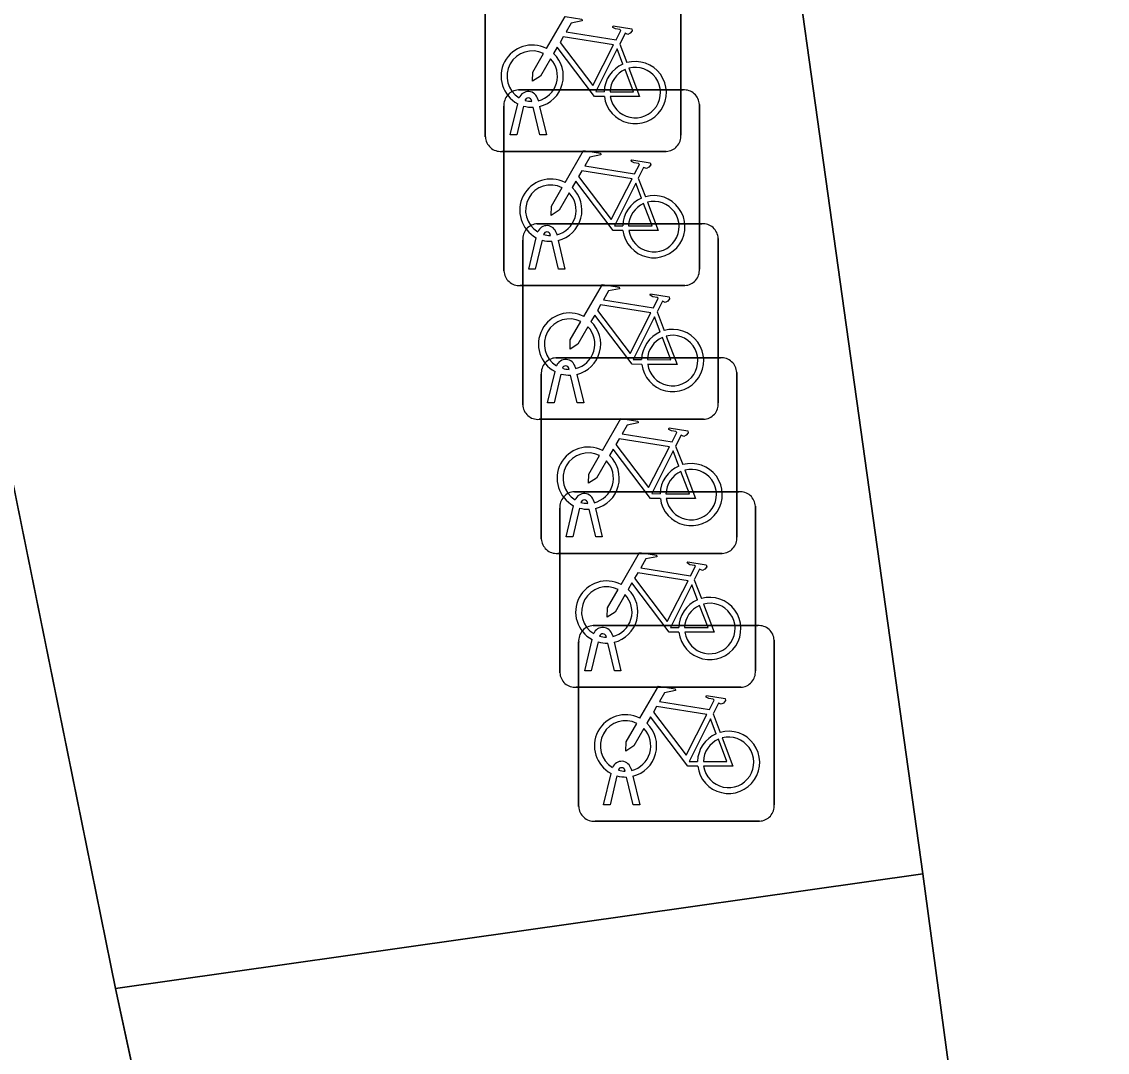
# Model space of a CAD drawing. Extents: x 160554 to 161248, y 385329 to 386506.
# Drawn here: x 161049.27 to 161054.82, y 386433.96 to 386439.23 of the extents above; entities that cross this region are included whole.
import ezdxf

# ---------------------------------------------------------------- set-up
doc = ezdxf.new("R2010")
doc.units = 0
for name, color, linetype in [('IMGEO_Berm_groen', 7, 'Continuous'), ('IMGEO_Fietsenrek', 7, 'Continuous'), ('IMGEO_Fietspad_gesloten', 7, 'Continuous'), ('IMGEO_Rijbaan_regionaal_gesloten', 7, 'Continuous'), ('IMGEO_Voetpad_open', 7, 'Continuous')]:
    doc.layers.add(name, color=color, linetype=linetype)

msp = doc.modelspace()

# ---------------------------------------------------------------- linework, layer by layer
at = {"layer": 'IMGEO_Berm_groen'}
msp.add_lwpolyline([(161057.798, 386405.716), (161053.876, 386434.872), (161049.75, 386434.285), (161051.251, 386427.35), (161053.657, 386411.675)], dxfattribs=at)
at = {"layer": 'IMGEO_Fietsenrek'}
for p, q in [((161052.6395, 386439.4871), (161052.6395, 386438.6462)), ((161052.6395, 386438.6462), (161052.6395, 386439.4871)), ((161051.6405, 386438.6369), (161051.6405, 386439.4778)), ((161051.6405, 386439.4778), (161051.6405, 386438.6369)), ((161052.3272, 386439.1112), (161052.3635, 386439.016)), ((161051.8099, 386438.8765), (161052.6508, 386438.8765)), ((161052.6508, 386438.8765), (161051.8099, 386438.8765)), ((161051.8779, 386438.8179), (161051.8769, 386438.8222)), ((161051.9086, 386438.8294), (161051.9104, 386438.8215)), ((161051.7355, 386437.9519), (161051.7355, 386438.7928)), ((161051.7355, 386438.7928), (161051.7355, 386437.9519)), ((161051.7675, 386438.6463), (161051.8058, 386438.8063)), ((161051.8362, 386438.7941), (161051.8009, 386438.6463)), ((161051.919, 386438.6463), (161051.8851, 386438.788)), ((161051.9174, 386438.7923), (161051.9524, 386438.6463)), ((161052.7345, 386438.8021), (161052.7345, 386437.9612)), ((161052.7345, 386437.9612), (161052.7345, 386438.8021)), ((161051.8009, 386438.6463), (161051.7675, 386438.6463)), ((161051.9524, 386438.6463), (161051.919, 386438.6463)), ((161052.5651, 386438.5625), (161051.7242, 386438.5625)), ((161051.7242, 386438.5625), (161052.5651, 386438.5625)), ((161052.4222, 386438.4262), (161052.4585, 386438.331)), ((161051.9059, 386438.1925), (161052.7468, 386438.1925)), ((161052.7468, 386438.1925), (161051.9059, 386438.1925)), ((161051.8315, 386437.2679), (161051.8315, 386438.1088)), ((161051.8315, 386438.1088), (161051.8315, 386437.2679)), ((161051.8625, 386437.9613), (161051.9008, 386438.1213)), ((161051.9312, 386438.1091), (161051.8959, 386437.9613)), ((161051.9729, 386438.1329), (161051.9719, 386438.1372)), ((161052.014, 386437.9613), (161051.9801, 386438.103)), ((161052.0036, 386438.1444), (161052.0054, 386438.1365)), ((161052.0124, 386438.1073), (161052.0474, 386437.9613)), ((161052.8305, 386438.1181), (161052.8305, 386437.2772)), ((161052.8305, 386437.2772), (161052.8305, 386438.1181)), ((161051.8959, 386437.9613), (161051.8625, 386437.9613)), ((161052.0474, 386437.9613), (161052.014, 386437.9613)), ((161052.6601, 386437.8775), (161051.8192, 386437.8775)), ((161051.8192, 386437.8775), (161052.6601, 386437.8775)), ((161052.5182, 386437.7422), (161052.5545, 386437.647)), ((161052.0009, 386437.5075), (161052.8418, 386437.5075)), ((161052.8418, 386437.5075), (161052.0009, 386437.5075)), ((161051.9585, 386437.2773), (161051.9968, 386437.4373)), ((161052.0689, 386437.4489), (161052.0679, 386437.4532)), ((161052.0996, 386437.4604), (161052.1014, 386437.4525)), ((161052.9255, 386437.4331), (161052.9255, 386436.5922)), ((161052.9255, 386436.5922), (161052.9255, 386437.4331)), ((161051.9265, 386436.5829), (161051.9265, 386437.4238)), ((161051.9265, 386437.4238), (161051.9265, 386436.5829)), ((161052.0272, 386437.4251), (161051.9919, 386437.2773)), ((161052.11, 386437.2773), (161052.0761, 386437.419)), ((161052.1084, 386437.4233), (161052.1434, 386437.2773)), ((161051.9919, 386437.2773), (161051.9585, 386437.2773)), ((161052.1434, 386437.2773), (161052.11, 386437.2773)), ((161052.7561, 386437.1935), (161051.9152, 386437.1935)), ((161051.9152, 386437.1935), (161052.7561, 386437.1935)), ((161052.6132, 386437.0572), (161052.6495, 386436.962)), ((161052.0959, 386436.8235), (161052.9368, 386436.8235)), ((161052.9368, 386436.8235), (161052.0959, 386436.8235)), ((161052.1639, 386436.7639), (161052.1629, 386436.7682)), ((161052.1946, 386436.7754), (161052.1964, 386436.7675)), ((161052.0215, 386435.8989), (161052.0215, 386436.7398)), ((161052.0215, 386436.7398), (161052.0215, 386435.8989)), ((161052.0535, 386436.5923), (161052.0918, 386436.7523)), ((161052.1222, 386436.7401), (161052.0869, 386436.5923)), ((161052.205, 386436.5923), (161052.1711, 386436.734)), ((161052.2034, 386436.7383), (161052.2384, 386436.5923)), ((161053.0205, 386436.7491), (161053.0205, 386435.9082)), ((161053.0205, 386435.9082), (161053.0205, 386436.7491)), ((161052.0869, 386436.5923), (161052.0535, 386436.5923)), ((161052.2384, 386436.5923), (161052.205, 386436.5923)), ((161052.8511, 386436.5085), (161052.0102, 386436.5085)), ((161052.0102, 386436.5085), (161052.8511, 386436.5085)), ((161052.7082, 386436.3732), (161052.7445, 386436.278)), ((161052.1919, 386436.1395), (161053.0328, 386436.1395)), ((161053.0328, 386436.1395), (161052.1919, 386436.1395)), ((161052.1175, 386435.2149), (161052.1175, 386436.0558)), ((161052.1175, 386436.0558), (161052.1175, 386435.2149)), ((161052.1485, 386435.9083), (161052.1868, 386436.0683)), ((161052.2172, 386436.0561), (161052.1819, 386435.9083)), ((161052.2589, 386436.0799), (161052.2579, 386436.0842)), ((161052.3, 386435.9083), (161052.2661, 386436.05)), ((161052.2896, 386436.0914), (161052.2914, 386436.0835)), ((161052.2984, 386436.0543), (161052.3334, 386435.9083)), ((161053.1165, 386436.0651), (161053.1165, 386435.2242)), ((161053.1165, 386435.2242), (161053.1165, 386436.0651)), ((161052.1819, 386435.9083), (161052.1485, 386435.9083)), ((161052.3334, 386435.9083), (161052.3, 386435.9083)), ((161052.9461, 386435.8245), (161052.1052, 386435.8245)), ((161052.1052, 386435.8245), (161052.9461, 386435.8245)), ((161052.8042, 386435.6892), (161052.8405, 386435.594)), ((161052.2445, 386435.2243), (161052.2828, 386435.3843)), ((161052.3549, 386435.3959), (161052.3539, 386435.4002)), ((161052.3856, 386435.4074), (161052.3874, 386435.3995)), ((161052.3132, 386435.3721), (161052.2779, 386435.2243)), ((161052.396, 386435.2243), (161052.3621, 386435.366)), ((161052.3944, 386435.3703), (161052.4294, 386435.2243)), ((161052.2779, 386435.2243), (161052.2445, 386435.2243)), ((161052.4294, 386435.2243), (161052.396, 386435.2243)), ((161053.0421, 386435.1405), (161052.2012, 386435.1405)), ((161052.2012, 386435.1405), (161053.0421, 386435.1405))]:
    msp.add_line(p, q, dxfattribs=at)
for points in [[(161051.9531, 386439.0882), (161052.0478, 386439.2517), (161052.134, 386439.2379), (161052.1357, 386439.2292), (161052.0796, 386439.2183), (161052.0534, 386439.173), (161052.3086, 386439.1322)], [(161052.3086, 386439.1322), (161052.3336, 386439.181), (161052.3285, 386439.185), (161052.3053, 386439.1887), (161052.2926, 386439.1962), (161052.2916, 386439.1993), (161052.2938, 386439.2039), (161052.3886, 386439.1888), (161052.3909, 386439.1785), (161052.3815, 386439.1661), (161052.3691, 386439.1597), (161052.3546, 386439.1659), (161052.3272, 386439.1112)], [(161052.2957, 386439.107), (161052.0389, 386439.148), (161052.0222, 386439.1192), (161052.1892, 386438.8989), (161052.2957, 386439.107)], [(161052.2488, 386438.8435), (161052.1991, 386438.8436), (161052.0084, 386439.0953), (161051.9894, 386439.0625)], [(161051.9738, 386439.0357), (161051.9222, 386438.9465), (161051.8823, 386438.9205), (161051.8835, 386438.968), (161051.938, 386439.0622)], [(161052.3437, 386439.009), (161052.3144, 386439.0858), (161052.205, 386438.8677), (161052.2477, 386438.8676)], [(161052.2777, 386438.8675), (161052.3976, 386438.8673), (161052.3544, 386438.9809)], [(161052.3742, 386438.9878), (161052.4292, 386438.8432), (161052.2791, 386438.8435)], [(161052.0481, 386438.4032), (161052.1428, 386438.5667), (161052.229, 386438.5529), (161052.2307, 386438.5442), (161052.1746, 386438.5333), (161052.1484, 386438.488), (161052.4036, 386438.4472)], [(161052.4036, 386438.4472), (161052.4286, 386438.496), (161052.4235, 386438.5), (161052.4003, 386438.5037), (161052.3876, 386438.5112), (161052.3866, 386438.5143), (161052.3888, 386438.5189), (161052.4836, 386438.5038), (161052.4859, 386438.4935), (161052.4765, 386438.4811), (161052.4641, 386438.4747), (161052.4496, 386438.4809), (161052.4222, 386438.4262)], [(161052.3907, 386438.422), (161052.1339, 386438.463), (161052.1172, 386438.4342), (161052.2842, 386438.2139), (161052.3907, 386438.422)], [(161052.0688, 386438.3507), (161052.0172, 386438.2615), (161051.9773, 386438.2355), (161051.9785, 386438.283), (161052.033, 386438.3772)], [(161052.3438, 386438.1585), (161052.2941, 386438.1586), (161052.1034, 386438.4103), (161052.0844, 386438.3775)], [(161052.4387, 386438.324), (161052.4094, 386438.4008), (161052.3, 386438.1827), (161052.3427, 386438.1826)], [(161052.3727, 386438.1825), (161052.4926, 386438.1823), (161052.4494, 386438.2959)], [(161052.4692, 386438.3028), (161052.5242, 386438.1582), (161052.3741, 386438.1585)], [(161052.1441, 386437.7192), (161052.2388, 386437.8827), (161052.325, 386437.8689), (161052.3267, 386437.8602), (161052.2706, 386437.8493), (161052.2444, 386437.804), (161052.4996, 386437.7632)], [(161052.4996, 386437.7632), (161052.5246, 386437.812), (161052.5195, 386437.816), (161052.4963, 386437.8197), (161052.4836, 386437.8272), (161052.4826, 386437.8303), (161052.4848, 386437.8349), (161052.5796, 386437.8198), (161052.5819, 386437.8095), (161052.5725, 386437.7971), (161052.5601, 386437.7907), (161052.5456, 386437.7969), (161052.5182, 386437.7422)], [(161052.4867, 386437.738), (161052.2299, 386437.779), (161052.2132, 386437.7502), (161052.3802, 386437.5299), (161052.4867, 386437.738)], [(161052.4398, 386437.4745), (161052.3901, 386437.4746), (161052.1994, 386437.7263), (161052.1804, 386437.6935)], [(161052.5347, 386437.64), (161052.5054, 386437.7168), (161052.396, 386437.4987), (161052.4387, 386437.4986)], [(161052.1648, 386437.6667), (161052.1132, 386437.5775), (161052.0733, 386437.5515), (161052.0745, 386437.599), (161052.129, 386437.6932)], [(161052.4687, 386437.4985), (161052.5886, 386437.4983), (161052.5454, 386437.6119)], [(161052.5652, 386437.6188), (161052.6202, 386437.4742), (161052.4701, 386437.4745)], [(161052.2391, 386437.0342), (161052.3338, 386437.1977), (161052.42, 386437.1839), (161052.4217, 386437.1752), (161052.3656, 386437.1643), (161052.3394, 386437.119), (161052.5946, 386437.0782)], [(161052.5946, 386437.0782), (161052.6196, 386437.127), (161052.6145, 386437.131), (161052.5913, 386437.1347), (161052.5786, 386437.1422), (161052.5776, 386437.1453), (161052.5798, 386437.1499), (161052.6746, 386437.1348), (161052.6769, 386437.1245), (161052.6675, 386437.1121), (161052.6551, 386437.1057), (161052.6406, 386437.1119), (161052.6132, 386437.0572)], [(161052.5348, 386436.7895), (161052.4851, 386436.7896), (161052.2944, 386437.0413), (161052.2754, 386437.0085)], [(161052.5817, 386437.053), (161052.3249, 386437.094), (161052.3082, 386437.0652), (161052.4752, 386436.8449), (161052.5817, 386437.053)], [(161052.2598, 386436.9817), (161052.2082, 386436.8925), (161052.1683, 386436.8665), (161052.1695, 386436.914), (161052.224, 386437.0082)], [(161052.6297, 386436.955), (161052.6004, 386437.0318), (161052.491, 386436.8137), (161052.5337, 386436.8136)], [(161052.6602, 386436.9338), (161052.7152, 386436.7892), (161052.5651, 386436.7895)], [(161052.5637, 386436.8135), (161052.6836, 386436.8133), (161052.6404, 386436.9269)], [(161052.3341, 386436.3502), (161052.4288, 386436.5137), (161052.515, 386436.4999), (161052.5167, 386436.4912), (161052.4606, 386436.4803), (161052.4344, 386436.435), (161052.6896, 386436.3942)], [(161052.6896, 386436.3942), (161052.7146, 386436.443), (161052.7095, 386436.447), (161052.6863, 386436.4507), (161052.6736, 386436.4582), (161052.6726, 386436.4613), (161052.6748, 386436.4659), (161052.7696, 386436.4508), (161052.7719, 386436.4405), (161052.7625, 386436.4281), (161052.7501, 386436.4217), (161052.7356, 386436.4279), (161052.7082, 386436.3732)], [(161052.6767, 386436.369), (161052.4199, 386436.41), (161052.4032, 386436.3812), (161052.5702, 386436.1609), (161052.6767, 386436.369)], [(161052.3548, 386436.2977), (161052.3032, 386436.2085), (161052.2633, 386436.1825), (161052.2645, 386436.23), (161052.319, 386436.3242)], [(161052.6298, 386436.1055), (161052.5801, 386436.1056), (161052.3894, 386436.3573), (161052.3704, 386436.3245)], [(161052.7247, 386436.271), (161052.6954, 386436.3478), (161052.586, 386436.1297), (161052.6287, 386436.1296)], [(161052.6587, 386436.1295), (161052.7786, 386436.1293), (161052.7354, 386436.2429)], [(161052.7552, 386436.2498), (161052.8102, 386436.1052), (161052.6601, 386436.1055)], [(161052.4301, 386435.6662), (161052.5248, 386435.8297), (161052.611, 386435.8159), (161052.6127, 386435.8072), (161052.5566, 386435.7963), (161052.5304, 386435.751), (161052.7856, 386435.7102)], [(161052.7856, 386435.7102), (161052.8106, 386435.759), (161052.8055, 386435.763), (161052.7823, 386435.7667), (161052.7696, 386435.7742), (161052.7686, 386435.7773), (161052.7708, 386435.7819), (161052.8656, 386435.7668), (161052.8679, 386435.7565), (161052.8585, 386435.7441), (161052.8461, 386435.7377), (161052.8316, 386435.7439), (161052.8042, 386435.6892)], [(161052.7727, 386435.685), (161052.5159, 386435.726), (161052.4992, 386435.6972), (161052.6662, 386435.4769), (161052.7727, 386435.685)], [(161052.7258, 386435.4215), (161052.6761, 386435.4216), (161052.4854, 386435.6733), (161052.4664, 386435.6405)], [(161052.8207, 386435.587), (161052.7914, 386435.6638), (161052.682, 386435.4457), (161052.7247, 386435.4456)], [(161052.4508, 386435.6137), (161052.3992, 386435.5245), (161052.3593, 386435.4985), (161052.3605, 386435.546), (161052.415, 386435.6402)], [(161052.7547, 386435.4455), (161052.8746, 386435.4453), (161052.8314, 386435.5589)], [(161052.8512, 386435.5658), (161052.9062, 386435.4212), (161052.7561, 386435.4215)]]:
    msp.add_lwpolyline(points, dxfattribs=at)
for centre, radius, start, end in [((161051.8801, 386438.9469), 0.159, 62.6766, 242.1369), ((161051.8801, 386438.9469), 0.129, 63.3192, 238.903), ((161051.8801, 386438.9469), 0.159, 283.5766, 46.6042), ((161051.8801, 386438.9469), 0.129, 283.6043, 43.4302), ((161052.4067, 386438.8629), 0.159, 113.3408, 178.3217), ((161052.4067, 386438.8629), 0.159, 187.0065, 105.7708), ((161052.4067, 386438.8629), 0.129, 113.923, 177.9556), ((161052.4067, 386438.8629), 0.129, 188.6715, 104.5883), ((161051.8132, 386438.7986), 0.0779, 92.4484, 184.2845), ((161051.8132, 386438.7986), 0.0779, 92.4484, 184.2845), ((161052.6566, 386438.7988), 0.0779, 2.4484, 94.2845), ((161052.6566, 386438.7988), 0.0779, 2.4484, 94.2845), ((161051.8599, 386438.8183), 0.0499, 12.8025, 158.6934), ((161051.8599, 386438.8183), 0.0174, 12.8025, 163.4502), ((161051.8801, 386438.9469), 0.129, 253.415, 269.0204), ((161051.8801, 386438.9469), 0.159, 253.9967, 271.7867), ((161051.7184, 386438.6402), 0.0779, 182.4484, 274.2845), ((161051.7184, 386438.6402), 0.0779, 182.4484, 274.2845), ((161052.5618, 386438.6404), 0.0779, 272.4484, 4.2845), ((161052.5618, 386438.6404), 0.0779, 272.4484, 4.2845), ((161051.9751, 386438.2619), 0.159, 62.6766, 242.1369), ((161051.9751, 386438.2619), 0.129, 63.3192, 238.903), ((161051.9751, 386438.2619), 0.159, 283.5766, 46.6042), ((161051.9751, 386438.2619), 0.129, 283.6043, 43.4302), ((161052.5017, 386438.1779), 0.159, 113.3408, 178.3217), ((161052.5017, 386438.1779), 0.159, 187.0065, 105.7708), ((161052.5017, 386438.1779), 0.129, 113.923, 177.9556), ((161052.5017, 386438.1779), 0.129, 188.6715, 104.5883), ((161051.9092, 386438.1146), 0.0779, 92.4484, 184.2845), ((161051.9092, 386438.1146), 0.0779, 92.4484, 184.2845), ((161051.9549, 386438.1333), 0.0499, 12.8025, 158.6934), ((161051.9549, 386438.1333), 0.0174, 12.8025, 163.4502), ((161052.7526, 386438.1148), 0.0779, 2.4484, 94.2845), ((161052.7526, 386438.1148), 0.0779, 2.4484, 94.2845), ((161051.9751, 386438.2619), 0.159, 253.9967, 271.7867), ((161051.9751, 386438.2619), 0.129, 253.415, 269.0204), ((161051.8134, 386437.9552), 0.0779, 182.4484, 274.2845), ((161051.8134, 386437.9552), 0.0779, 182.4484, 274.2845), ((161052.6568, 386437.9554), 0.0779, 272.4484, 4.2845), ((161052.6568, 386437.9554), 0.0779, 272.4484, 4.2845), ((161052.0711, 386437.5779), 0.159, 62.6766, 242.1369), ((161052.0711, 386437.5779), 0.129, 63.3192, 238.903), ((161052.0711, 386437.5779), 0.129, 283.6043, 43.4302), ((161052.0711, 386437.5779), 0.159, 283.5766, 46.6042), ((161052.5977, 386437.4939), 0.159, 187.0065, 105.7708), ((161052.5977, 386437.4939), 0.159, 113.3408, 178.3217), ((161052.5977, 386437.4939), 0.129, 113.923, 177.9556), ((161052.5977, 386437.4939), 0.129, 188.6715, 104.5883), ((161052.0042, 386437.4296), 0.0779, 92.4484, 184.2845), ((161052.0042, 386437.4296), 0.0779, 92.4484, 184.2845), ((161052.0509, 386437.4493), 0.0499, 12.8025, 158.6934), ((161052.8476, 386437.4298), 0.0779, 2.4484, 94.2845), ((161052.8476, 386437.4298), 0.0779, 2.4484, 94.2845), ((161052.0509, 386437.4493), 0.0174, 12.8025, 163.4502), ((161052.0711, 386437.5779), 0.129, 253.415, 269.0204), ((161052.0711, 386437.5779), 0.159, 253.9967, 271.7867), ((161051.9094, 386437.2712), 0.0779, 182.4484, 274.2845), ((161051.9094, 386437.2712), 0.0779, 182.4484, 274.2845), ((161052.7528, 386437.2714), 0.0779, 272.4484, 4.2845), ((161052.7528, 386437.2714), 0.0779, 272.4484, 4.2845), ((161052.1661, 386436.8929), 0.159, 62.6766, 242.1369), ((161052.1661, 386436.8929), 0.129, 63.3192, 238.903), ((161052.1661, 386436.8929), 0.159, 283.5766, 46.6042), ((161052.1661, 386436.8929), 0.129, 283.6043, 43.4302), ((161052.6927, 386436.8089), 0.159, 113.3408, 178.3217), ((161052.6927, 386436.8089), 0.159, 187.0065, 105.7708), ((161052.6927, 386436.8089), 0.129, 188.6715, 104.5883), ((161052.6927, 386436.8089), 0.129, 113.923, 177.9556), ((161052.0992, 386436.7456), 0.0779, 92.4484, 184.2845), ((161052.0992, 386436.7456), 0.0779, 92.4484, 184.2845), ((161052.9426, 386436.7458), 0.0779, 2.4484, 94.2845), ((161052.9426, 386436.7458), 0.0779, 2.4484, 94.2845), ((161052.1459, 386436.7643), 0.0499, 12.8025, 158.6934), ((161052.1459, 386436.7643), 0.0174, 12.8025, 163.4502), ((161052.1661, 386436.8929), 0.129, 253.415, 269.0204), ((161052.1661, 386436.8929), 0.159, 253.9967, 271.7867), ((161052.0044, 386436.5862), 0.0779, 182.4484, 274.2845), ((161052.0044, 386436.5862), 0.0779, 182.4484, 274.2845), ((161052.8478, 386436.5864), 0.0779, 272.4484, 4.2845), ((161052.8478, 386436.5864), 0.0779, 272.4484, 4.2845), ((161052.2611, 386436.2089), 0.159, 62.6766, 242.1369), ((161052.2611, 386436.2089), 0.129, 63.3192, 238.903), ((161052.2611, 386436.2089), 0.159, 283.5766, 46.6042), ((161052.2611, 386436.2089), 0.129, 283.6043, 43.4302), ((161052.7877, 386436.1249), 0.159, 113.3408, 178.3217), ((161052.7877, 386436.1249), 0.159, 187.0065, 105.7708), ((161052.7877, 386436.1249), 0.129, 113.923, 177.9556), ((161052.7877, 386436.1249), 0.129, 188.6715, 104.5883), ((161052.1952, 386436.0616), 0.0779, 92.4484, 184.2845), ((161052.1952, 386436.0616), 0.0779, 92.4484, 184.2845), ((161052.2409, 386436.0803), 0.0499, 12.8025, 158.6934), ((161052.2409, 386436.0803), 0.0174, 12.8025, 163.4502), ((161053.0386, 386436.0618), 0.0779, 2.4484, 94.2845), ((161053.0386, 386436.0618), 0.0779, 2.4484, 94.2845), ((161052.2611, 386436.2089), 0.159, 253.9967, 271.7867), ((161052.2611, 386436.2089), 0.129, 253.415, 269.0204), ((161052.0994, 386435.9022), 0.0779, 182.4484, 274.2845), ((161052.0994, 386435.9022), 0.0779, 182.4484, 274.2845), ((161052.9428, 386435.9024), 0.0779, 272.4484, 4.2845), ((161052.9428, 386435.9024), 0.0779, 272.4484, 4.2845), ((161052.3571, 386435.5249), 0.159, 62.6766, 242.1369), ((161052.3571, 386435.5249), 0.129, 63.3192, 238.903), ((161052.3571, 386435.5249), 0.129, 283.6043, 43.4302), ((161052.3571, 386435.5249), 0.159, 283.5766, 46.6042), ((161052.8837, 386435.4409), 0.159, 187.0065, 105.7708), ((161052.8837, 386435.4409), 0.159, 113.3408, 178.3217), ((161052.8837, 386435.4409), 0.129, 113.923, 177.9556), ((161052.8837, 386435.4409), 0.129, 188.6715, 104.5883), ((161052.3369, 386435.3963), 0.0499, 12.8025, 158.6934), ((161052.3369, 386435.3963), 0.0174, 12.8025, 163.4502), ((161052.3571, 386435.5249), 0.129, 253.415, 269.0204), ((161052.3571, 386435.5249), 0.159, 253.9967, 271.7867), ((161052.1954, 386435.2182), 0.0779, 182.4484, 274.2845), ((161052.1954, 386435.2182), 0.0779, 182.4484, 274.2845), ((161053.0388, 386435.2184), 0.0779, 272.4484, 4.2845), ((161053.0388, 386435.2184), 0.0779, 272.4484, 4.2845)]:
    msp.add_arc(centre, radius, start, end, dxfattribs=at)
at = {"layer": 'IMGEO_Fietspad_gesloten'}
msp.add_lwpolyline([(161064.471, 386367.794), (161063.677, 386370.037), (161058.979, 386384.275), (161058.17, 386387.166), (161056.829, 386393.358), (161055.379, 386401.089), (161053.657, 386411.675), (161051.251, 386427.35), (161049.75, 386434.285), (161048.201, 386441.919), (161047.433, 386445.026)], dxfattribs=at)
at = {"layer": 'IMGEO_Rijbaan_regionaal_gesloten'}
msp.add_lwpolyline([(161060.304, 386413.14), (161058.684, 386425.193), (161055.971, 386445.969), (161055.924, 386446.282), (161055.221, 386451.616), (161051.415, 386451.317), (161052.183, 386446.396), (161052.683, 386443.422), (161053.876, 386434.872), (161057.798, 386405.716)], dxfattribs=at)
at = {"layer": 'IMGEO_Voetpad_open'}
msp.add_lwpolyline([(161047.433, 386445.026), (161048.201, 386441.919), (161049.75, 386434.285), (161053.876, 386434.872), (161052.683, 386443.422), (161052.183, 386446.396), (161051.415, 386451.317)], dxfattribs=at)

doc.saveas('drawing.dxf')
